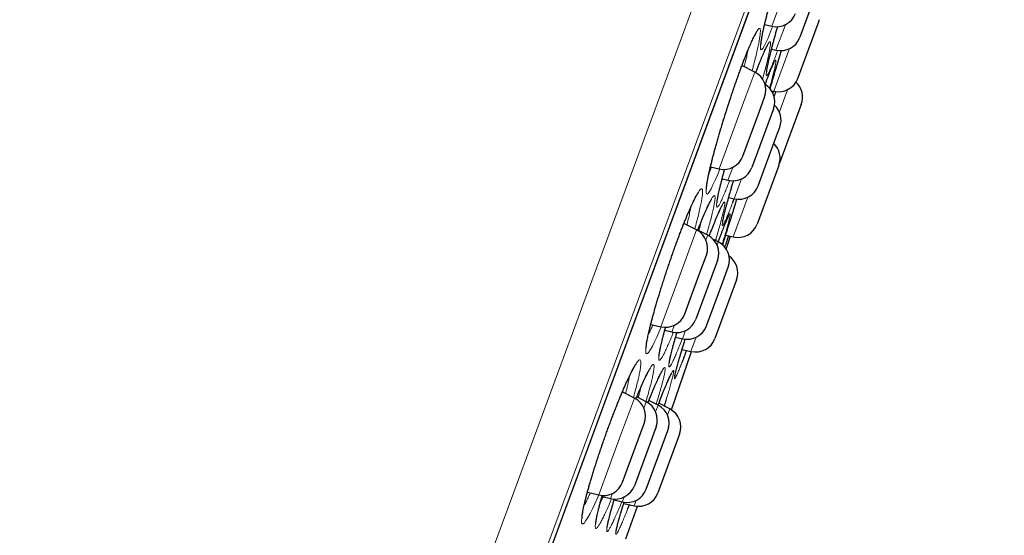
# Model space of a CAD drawing. Header units: millimetres. Extents: x 8 to 778, y 12 to 1829.
# Tile 331 of 334: x 730 to 754, y 1676 to 1689. Entities that reach past the tile are written whole.
import ezdxf

# ---------------------------------------------------------------- set-up
doc = ezdxf.new("R2010")
doc.units = ezdxf.units.MM

msp = doc.modelspace()

# ---------------------------------------------------------------- linework, layer by layer
at = {"color": 8, "linetype": 'Continuous', "lineweight": 0}
for p, q in [((728.735, 1642.193), (752.917, 1707.746)), ((753.696, 1706.324), (730.251, 1642.768)), ((730.657, 1643.577), (753.48, 1705.446)), ((748.02, 1688.786), (748.736, 1690.728)), ((748.354, 1688.823), (748.124, 1688.202)), ((748.074, 1687.199), (748.458, 1688.239)), ((747.389, 1687.076), (747.607, 1687.667)), ((747.861, 1687.365), (747.869, 1687.388)), ((748.408, 1687.236), (748.208, 1686.694)), ((746.735, 1685.303), (747.389, 1687.076)), ((747.069, 1685.34), (746.952, 1685.025)), ((747.106, 1684.575), (747.286, 1685.062)), ((747.44, 1684.612), (747.082, 1683.642)), ((745.899, 1683.036), (746.186, 1683.814)), ((746.458, 1683.686), (746.415, 1683.569)), ((746.715, 1683.52), (746.763, 1683.651)), ((746.688, 1683.441), (746.717, 1683.519)), ((745.314, 1681.45), (745.899, 1683.036)), ((745.647, 1681.487), (745.586, 1681.322)), ((745.391, 1681.292), (745.42, 1681.361)), ((745.845, 1681.155), (745.92, 1681.359)), ((746.178, 1681.192), (746.05, 1680.846)), ((744.31, 1678.73), (744.671, 1679.707)), ((744.958, 1679.619), (744.9, 1679.462)), ((745.188, 1679.374), (745.248, 1679.537)), ((745.533, 1679.443), (745.477, 1679.292)), ((743.799, 1677.342), (744.31, 1678.73)), ((744.132, 1677.38), (744.086, 1677.255)), ((744.375, 1677.173), (744.42, 1677.292)), ((744.709, 1677.21), (744.661, 1677.079))]:
    msp.add_line(p, q, dxfattribs=at)
at = {"color": 7, "linetype": 'Continuous', "lineweight": 30}
for p, q in [((730.665, 1643.597), (753.473, 1705.425)), ((749.237, 1689.949), (748.708, 1688.516)), ((749.151, 1688.85), (749.186, 1688.946)), ((747.847, 1688.827), (748.02, 1688.786)), ((748.658, 1687.513), (749.151, 1688.85)), ((748.017, 1688.227), (748.124, 1688.202)), ((747.607, 1687.667), (747.295, 1687.828)), ((748.017, 1687.212), (748.074, 1687.199)), ((748.063, 1687.202), (748.048, 1687.157)), ((747.715, 1686.691), (747.848, 1687.05)), ((748.064, 1686.771), (747.536, 1685.338)), ((748.743, 1686.876), (748.214, 1685.443)), ((747.319, 1685.617), (747.715, 1686.691)), ((748.141, 1686.112), (748.218, 1686.321)), ((747.69, 1684.889), (748.141, 1686.112)), ((746.525, 1685.353), (746.735, 1685.303)), ((748.194, 1685.389), (747.665, 1683.956)), ((748.203, 1685.416), (748.214, 1685.443)), ((746.81, 1685.058), (746.952, 1685.025)), ((746.971, 1684.607), (747.106, 1684.575)), ((747.1, 1684.576), (747.064, 1684.476)), ((746.186, 1683.814), (745.879, 1683.972)), ((746.458, 1683.686), (746.219, 1683.809)), ((746.496, 1683.662), (746.503, 1683.681)), ((746.898, 1683.685), (747.082, 1683.642)), ((746.908, 1683.346), (747.011, 1683.659)), ((746.717, 1683.519), (746.596, 1683.581)), ((746.252, 1682.725), (746.426, 1683.196)), ((746.698, 1683.068), (746.17, 1681.635)), ((746.825, 1682.543), (746.957, 1682.902)), ((745.897, 1681.763), (746.252, 1682.725)), ((746.428, 1681.469), (746.825, 1682.543)), ((747.163, 1682.593), (746.634, 1681.16)), ((745.068, 1681.507), (745.314, 1681.45)), ((745.41, 1681.363), (745.586, 1681.322)), ((745.675, 1681.195), (745.845, 1681.155)), ((745.575, 1679.418), (746.065, 1680.843)), ((745.833, 1680.897), (746.05, 1680.846)), ((744.671, 1679.707), (744.375, 1679.859)), ((744.958, 1679.619), (744.729, 1679.738)), ((745.248, 1679.537), (745.025, 1679.652)), ((745.533, 1679.443), (745.265, 1679.581)), ((744.692, 1678.497), (744.911, 1679.089)), ((745.198, 1679.002), (744.67, 1677.569)), ((745.773, 1678.825), (745.244, 1677.393)), ((745.292, 1678.388), (745.488, 1678.919)), ((744.382, 1677.656), (744.692, 1678.497)), ((744.959, 1677.486), (745.292, 1678.388)), ((743.522, 1677.408), (743.799, 1677.342)), ((743.879, 1677.304), (744.086, 1677.255)), ((744.175, 1677.22), (744.375, 1677.173)), ((744.41, 1677.138), (744.661, 1677.079)), ((744.463, 1676.271), (744.748, 1677.066)), ((744.546, 1677.106), (744.505, 1677.001))]:
    msp.add_line(p, q, dxfattribs=at)
at = {"color": 8, "linetype": 'Continuous', "lineweight": 0, "flags": 128}
for points in [[(748.044, 1688.785), (748.027, 1688.74), (747.974, 1688.606), (747.922, 1688.481), (747.876, 1688.378), (747.836, 1688.299), (747.803, 1688.245), (747.778, 1688.216), (747.76, 1688.212), (747.75, 1688.234), (747.748, 1688.282), (747.754, 1688.354), (747.768, 1688.45), (747.79, 1688.569), (747.819, 1688.708), (747.855, 1688.868), (747.898, 1689.045)], [(746.756, 1685.303), (746.752, 1685.293), (746.694, 1685.151), (746.64, 1685.026), (746.587, 1684.911), (746.54, 1684.818), (746.5, 1684.749), (746.467, 1684.706), (746.443, 1684.688), (746.426, 1684.695), (746.417, 1684.728), (746.417, 1684.787), (746.426, 1684.869), (746.442, 1684.975), (746.467, 1685.103), (746.5, 1685.25), (746.539, 1685.417), (746.586, 1685.6), (746.639, 1685.797), (746.698, 1686.005), (746.761, 1686.223), (746.829, 1686.447), (746.899, 1686.673), (746.972, 1686.901), (747.046, 1687.125), (747.121, 1687.344), (747.195, 1687.556), (747.267, 1687.756), (747.338, 1687.946), (747.406, 1688.12), (747.47, 1688.276), (747.47, 1688.276)], [(745.326, 1681.451), (745.277, 1681.332), (745.217, 1681.198), (745.162, 1681.081), (745.109, 1680.975), (745.061, 1680.891), (745.022, 1680.832), (744.99, 1680.799), (744.967, 1680.791), (744.952, 1680.808), (744.945, 1680.85), (744.948, 1680.918), (744.959, 1681.009), (744.979, 1681.123), (745.007, 1681.258), (745.043, 1681.413), (745.087, 1681.585), (745.138, 1681.773), (745.195, 1681.974), (745.258, 1682.185), (745.325, 1682.404), (745.397, 1682.628), (745.471, 1682.854), (745.548, 1683.08), (745.626, 1683.302), (745.703, 1683.517), (745.781, 1683.723), (745.856, 1683.918), (745.93, 1684.103), (746.001, 1684.271), (746.066, 1684.419), (746.066, 1684.419)], [(743.801, 1677.346), (743.775, 1677.287), (743.705, 1677.13), (743.645, 1677.002), (743.589, 1676.891), (743.535, 1676.793), (743.487, 1676.717), (743.448, 1676.666), (743.418, 1676.64), (743.396, 1676.64), (743.382, 1676.665), (743.379, 1676.715), (743.384, 1676.789), (743.398, 1676.887), (743.421, 1677.007), (743.453, 1677.148), (743.493, 1677.307), (743.541, 1677.484), (743.596, 1677.676), (743.658, 1677.879), (743.725, 1678.091), (743.797, 1678.311), (743.872, 1678.535), (743.951, 1678.759), (744.031, 1678.983), (744.112, 1679.202), (744.193, 1679.413), (744.273, 1679.616), (744.351, 1679.805), (744.428, 1679.986), (744.501, 1680.149), (744.569, 1680.291), (744.569, 1680.291)]]:
    msp.add_lwpolyline(points, dxfattribs=at)
at = {"color": 7, "linetype": 'Continuous', "lineweight": 30}
for centre, start, end in [((748.135, 1689.273), 256.7512, 339.7512), ((748.239, 1688.689), 256.7512, 339.7512), ((747.378, 1687.223), 339.7512, 62.7512), ((748.189, 1687.686), 256.7512, 339.7512), ((747.595, 1686.944), 339.7512, 58.5924), ((748.274, 1687.049), 339.7512, 47.5503), ((747.749, 1686.494), 339.7512, 47.2679), ((747.725, 1685.562), 339.7512, 46.173), ((746.85, 1685.79), 256.7512, 339.7512), ((747.067, 1685.511), 256.7512, 339.7512), ((747.221, 1685.062), 256.7512, 339.7512), ((747.196, 1684.129), 256.7512, 339.7512), ((745.957, 1683.369), 339.7512, 62.7512), ((746.229, 1683.241), 339.7512, 62.7512), ((746.488, 1683.075), 339.7512, 62.7512), ((746.693, 1682.766), 339.7512, 55.4446), ((745.428, 1681.936), 256.7512, 339.7512), ((745.701, 1681.808), 256.7512, 339.7512), ((745.959, 1681.642), 256.7512, 339.7512), ((746.165, 1681.333), 256.7512, 339.7512), ((744.442, 1679.262), 339.7512, 62.7512), ((744.729, 1679.175), 339.7512, 62.7512), ((745.019, 1679.092), 339.7512, 62.7512), ((745.304, 1678.998), 339.7512, 62.7512), ((743.913, 1677.829), 256.7512, 339.7512), ((744.201, 1677.742), 256.7512, 339.7512), ((744.49, 1677.659), 256.7512, 339.7512), ((744.775, 1677.566), 256.7512, 339.7512)]:
    msp.add_arc(centre, 0.5, start, end, dxfattribs=at)
for points, knots in [([(747.757, 1688.322), (747.757, 1688.322), (747.757, 1688.322), (747.757, 1688.33), (747.758, 1688.345), (747.76, 1688.368), (747.763, 1688.399), (747.769, 1688.44), (747.777, 1688.488), (747.787, 1688.544), (747.799, 1688.608), (747.813, 1688.678), (747.83, 1688.755), (747.849, 1688.837), (747.87, 1688.925), (747.892, 1689.017), (747.917, 1689.114), (747.943, 1689.216), (747.971, 1689.323), (748.001, 1689.435), (748.033, 1689.55), (748.066, 1689.668), (748.1, 1689.788), (748.135, 1689.909), (748.171, 1690.032), (748.208, 1690.154), (748.245, 1690.276), (748.282, 1690.396), (748.319, 1690.516), (748.357, 1690.635), (748.395, 1690.754), (748.433, 1690.872), (748.472, 1690.987), (748.51, 1691.101), (748.548, 1691.211), (748.585, 1691.318), (748.621, 1691.42), (748.656, 1691.517), (748.689, 1691.608), (748.716, 1691.678), (748.736, 1691.731), (748.756, 1691.782), (748.78, 1691.844), (748.808, 1691.911), (748.833, 1691.972), (748.857, 1692.027), (748.879, 1692.074), (748.898, 1692.113), (748.914, 1692.143), (748.926, 1692.164), (748.933, 1692.176), (748.937, 1692.181), (748.937, 1692.181), (748.937, 1692.181)], [0, 0, 0, 0, 0.008193, 0.021171, 0.036018, 0.052631, 0.070751, 0.090043, 0.110182, 0.130898, 0.151982, 0.173281, 0.194679, 0.216083, 0.237424, 0.258597, 0.279845, 0.301368, 0.323121, 0.345057, 0.367126, 0.389268, 0.411423, 0.433517, 0.455499, 0.477322, 0.498952, 0.520362, 0.541682, 0.563225, 0.58493, 0.60677, 0.628714, 0.650724, 0.672758, 0.694762, 0.716696, 0.738522, 0.760207, 0.781724, 0.790883, 0.802118, 0.823255, 0.84442, 0.865605, 0.886728, 0.907683, 0.928315, 0.948395, 0.965348, 0.980731, 0.994257, 1, 1, 1, 1]), ([(747.897, 1687.666), (747.897, 1687.666), (747.897, 1687.667), (747.897, 1687.677), (747.899, 1687.693), (747.902, 1687.718), (747.908, 1687.751), (747.916, 1687.793), (747.926, 1687.843), (747.938, 1687.9), (747.953, 1687.965), (747.969, 1688.036), (747.988, 1688.114), (748.009, 1688.196), (748.031, 1688.284), (748.056, 1688.377), (748.082, 1688.475), (748.11, 1688.578), (748.138, 1688.679), (748.158, 1688.747), (748.166, 1688.778)], [0, 0, 0, 0, 0.031181, 0.069551, 0.113845, 0.163469, 0.217351, 0.274316, 0.333351, 0.39369, 0.454786, 0.516251, 0.577792, 0.63918, 0.700246, 0.761039, 0.822635, 0.884915, 0.947754, 1, 1, 1, 1]), ([(746.427, 1684.809), (746.427, 1684.809), (746.427, 1684.808), (746.427, 1684.814), (746.427, 1684.826), (746.428, 1684.846), (746.431, 1684.875), (746.436, 1684.912), (746.442, 1684.957), (746.452, 1685.011), (746.463, 1685.072), (746.477, 1685.141), (746.493, 1685.215), (746.512, 1685.296), (746.532, 1685.382), (746.555, 1685.473), (746.579, 1685.569), (746.605, 1685.669), (746.634, 1685.773), (746.664, 1685.882), (746.696, 1685.996), (746.729, 1686.112), (746.764, 1686.231), (746.801, 1686.352), (746.838, 1686.474), (746.876, 1686.597), (746.914, 1686.719), (746.953, 1686.84), (746.992, 1686.959), (747.031, 1687.078), (747.07, 1687.195), (747.11, 1687.312), (747.15, 1687.427), (747.19, 1687.54), (747.23, 1687.65), (747.269, 1687.757), (747.307, 1687.86), (747.344, 1687.958), (747.38, 1688.05), (747.415, 1688.137), (747.442, 1688.204), (747.463, 1688.254), (747.483, 1688.302), (747.508, 1688.359), (747.535, 1688.421), (747.561, 1688.475), (747.584, 1688.523), (747.605, 1688.563), (747.622, 1688.594), (747.636, 1688.616), (747.645, 1688.629), (747.65, 1688.636), (747.65, 1688.636), (747.65, 1688.636)], [0, 0, 0, 0, 0.004184, 0.016631, 0.030855, 0.046836, 0.064388, 0.083227, 0.103043, 0.123559, 0.144551, 0.165846, 0.187315, 0.208857, 0.230384, 0.25184, 0.273118, 0.294462, 0.316078, 0.337924, 0.359954, 0.382115, 0.404351, 0.426597, 0.448783, 0.470854, 0.492765, 0.51448, 0.535973, 0.557372, 0.578993, 0.600776, 0.622695, 0.644717, 0.666804, 0.688912, 0.710987, 0.732985, 0.754867, 0.776596, 0.79814, 0.807832, 0.819107, 0.840231, 0.861355, 0.882434, 0.90337, 0.924022, 0.944176, 0.961409, 0.977211, 0.991293, 1, 1, 1, 1]), ([(747.633, 1687.649), (747.641, 1687.671), (747.661, 1687.724), (747.691, 1687.803), (747.718, 1687.872), (747.743, 1687.938), (747.768, 1687.998), (747.795, 1688.065), (747.821, 1688.124), (747.844, 1688.177), (747.866, 1688.223), (747.884, 1688.261), (747.899, 1688.289), (747.91, 1688.309), (747.917, 1688.32), (747.92, 1688.324), (747.92, 1688.324), (747.92, 1688.324)], [0, 0, 0, 0, 0.056529, 0.138311, 0.220674, 0.263168, 0.343145, 0.423237, 0.50342, 0.583378, 0.662704, 0.740788, 0.816712, 0.880278, 0.937452, 0.987122, 1, 1, 1, 1]), ([(747.983, 1687.258), (747.985, 1687.266), (748.003, 1687.33), (748.042, 1687.465), (748.099, 1687.66), (748.161, 1687.869), (748.215, 1688.048), (748.248, 1688.158), (748.259, 1688.193)], [0, 0, 0, 0, 0.034157, 0.250175, 0.465516, 0.681708, 0.898607, 1, 1, 1, 1]), ([(747.861, 1687.365), (747.863, 1687.37), (747.876, 1687.405), (747.897, 1687.463), (747.926, 1687.538), (747.953, 1687.608), (747.978, 1687.671), (748.001, 1687.727), (748.021, 1687.776), (748.039, 1687.817), (748.053, 1687.848), (748.064, 1687.869), (748.071, 1687.882), (748.075, 1687.888), (748.074, 1687.888), (748.074, 1687.888)], [0, 0, 0, 0, 0.0175703, 0.1131533, 0.2090132, 0.3049378, 0.4006145, 0.4957078, 0.5897777, 0.6822131, 0.7721034, 0.8476913, 0.9144767, 0.9736012, 1, 1, 1, 1]), ([(747.982, 1687.323), (747.981, 1687.322), (747.977, 1687.307), (747.973, 1687.291), (747.968, 1687.275)], [0, 0, 0, 0, 0.099504, 1, 1, 1, 1]), ([(748.079, 1687.06), (748.079, 1687.062), (748.094, 1687.107), (748.108, 1687.151), (748.122, 1687.193)], [0, 0, 0, 0, 0.036503, 1, 1, 1, 1]), ([(746.685, 1684.471), (746.685, 1684.471), (746.685, 1684.47), (746.685, 1684.476), (746.686, 1684.488), (746.688, 1684.508), (746.692, 1684.537), (746.698, 1684.574), (746.706, 1684.619), (746.717, 1684.673), (746.73, 1684.734), (746.746, 1684.801), (746.763, 1684.876), (746.783, 1684.956), (746.805, 1685.041), (746.829, 1685.132), (746.852, 1685.216), (746.867, 1685.272), (746.873, 1685.295)], [0, 0, 0, 0, 0.014754, 0.057301, 0.106595, 0.162465, 0.224073, 0.290206, 0.359631, 0.43131, 0.504447, 0.578458, 0.652914, 0.727482, 0.801886, 0.875968, 0.949601, 1, 1, 1, 1]), ([(746.824, 1684.001), (746.824, 1684.001), (746.824, 1684), (746.824, 1684.004), (746.825, 1684.015), (746.828, 1684.033), (746.833, 1684.06), (746.84, 1684.095), (746.849, 1684.138), (746.861, 1684.189), (746.875, 1684.247), (746.892, 1684.312), (746.91, 1684.384), (746.931, 1684.461), (746.954, 1684.545), (746.979, 1684.635), (747.006, 1684.73), (747.035, 1684.831), (747.063, 1684.926), (747.082, 1684.99), (747.09, 1685.016)], [0, 0, 0, 0, 0.006461, 0.0423945, 0.084862, 0.1336708, 0.187836, 0.2459567, 0.3066805, 0.3689532, 0.4320439, 0.495468, 0.5586681, 0.6223621, 0.6869953, 0.7523963, 0.8183963, 0.8848196, 0.9514849, 1, 1, 1, 1]), ([(744.957, 1680.919), (744.957, 1680.918), (744.957, 1680.918), (744.957, 1680.924), (744.957, 1680.936), (744.958, 1680.957), (744.961, 1680.986), (744.965, 1681.023), (744.972, 1681.069), (744.982, 1681.123), (744.994, 1681.184), (745.008, 1681.253), (745.025, 1681.328), (745.044, 1681.409), (745.065, 1681.496), (745.089, 1681.587), (745.114, 1681.683), (745.142, 1681.783), (745.171, 1681.887), (745.202, 1681.995), (745.236, 1682.108), (745.271, 1682.224), (745.307, 1682.342), (745.345, 1682.463), (745.384, 1682.585), (745.423, 1682.707), (745.464, 1682.829), (745.504, 1682.95), (745.545, 1683.069), (745.586, 1683.186), (745.627, 1683.303), (745.668, 1683.418), (745.71, 1683.532), (745.751, 1683.643), (745.793, 1683.752), (745.833, 1683.858), (745.873, 1683.959), (745.912, 1684.056), (745.95, 1684.148), (745.986, 1684.234), (746.021, 1684.315), (746.049, 1684.378), (746.076, 1684.436), (746.101, 1684.488), (746.128, 1684.544), (746.153, 1684.593), (746.176, 1684.635), (746.195, 1684.667), (746.21, 1684.691), (746.221, 1684.707), (746.227, 1684.715), (746.23, 1684.718), (746.229, 1684.718), (746.229, 1684.718)], [0, 0, 0, 0, 0.004616, 0.017185, 0.031476, 0.047472, 0.065005, 0.083809, 0.103595, 0.124099, 0.145104, 0.166441, 0.187977, 0.209613, 0.23126, 0.252853, 0.274347, 0.295706, 0.317244, 0.339034, 0.361034, 0.383195, 0.405461, 0.427777, 0.450068, 0.472274, 0.494343, 0.516233, 0.537913, 0.55936, 0.580918, 0.602667, 0.624568, 0.646592, 0.668701, 0.690856, 0.713004, 0.735094, 0.757082, 0.778928, 0.800591, 0.822819, 0.834123, 0.8552, 0.876234, 0.897158, 0.917849, 0.938119, 0.955719, 0.972042, 0.986783, 0.999792, 1, 1, 1, 1]), ([(746.213, 1683.795), (746.217, 1683.805), (746.234, 1683.849), (746.263, 1683.922), (746.299, 1684.013), (746.334, 1684.097), (746.358, 1684.156), (746.377, 1684.201), (746.395, 1684.243), (746.42, 1684.299), (746.447, 1684.359), (746.472, 1684.412), (746.495, 1684.458), (746.515, 1684.497), (746.532, 1684.526), (746.544, 1684.546), (746.552, 1684.558), (746.556, 1684.563), (746.555, 1684.563), (746.555, 1684.563)], [0, 0, 0, 0, 0.0240423, 0.1004249, 0.1763896, 0.251814, 0.3265886, 0.3463521, 0.3855406, 0.4589869, 0.532438, 0.6057298, 0.6785158, 0.7502701, 0.8202031, 0.8794205, 0.9332153, 0.980558, 1, 1, 1, 1]), ([(746.824, 1683.438), (746.837, 1683.48), (746.863, 1683.569), (746.911, 1683.729), (746.967, 1683.912), (747.028, 1684.109), (747.094, 1684.318), (747.143, 1684.472), (747.17, 1684.556), (747.173, 1684.565)], [0, 0, 0, 0, 0.143104, 0.309796, 0.477019, 0.643718, 0.811055, 0.978939, 1, 1, 1, 1]), ([(746.503, 1683.681), (746.509, 1683.697), (746.527, 1683.745), (746.556, 1683.821), (746.59, 1683.906), (746.622, 1683.987), (746.652, 1684.062), (746.681, 1684.131), (746.707, 1684.194), (746.732, 1684.25), (746.754, 1684.299), (746.774, 1684.34), (746.789, 1684.371), (746.801, 1684.393), (746.809, 1684.407), (746.813, 1684.414), (746.813, 1684.413), (746.813, 1684.413)], [0, 0, 0, 0, 0.040558, 0.117401, 0.194499, 0.271976, 0.349734, 0.427635, 0.505418, 0.582801, 0.659408, 0.734719, 0.807976, 0.869819, 0.925725, 0.974298, 1, 1, 1, 1]), ([(746.715, 1683.52), (746.72, 1683.534), (746.736, 1683.577), (746.762, 1683.646), (746.792, 1683.726), (746.821, 1683.8), (746.847, 1683.869), (746.872, 1683.931), (746.895, 1683.986), (746.915, 1684.033), (746.932, 1684.073), (746.946, 1684.104), (746.956, 1684.124), (746.962, 1684.137), (746.965, 1684.142), (746.965, 1684.141), (746.965, 1684.141)], [0, 0, 0, 0, 0.038323, 0.123764, 0.209596, 0.295695, 0.381889, 0.467898, 0.553432, 0.63811, 0.721394, 0.802463, 0.870503, 0.930252, 0.982264, 1, 1, 1, 1]), ([(746.888, 1683.714), (746.888, 1683.712), (746.874, 1683.664), (746.848, 1683.577), (746.82, 1683.485), (746.81, 1683.452)], [0, 0, 0, 0, 0.028869, 0.651206, 1, 1, 1, 1]), ([(746.968, 1683.669), (746.962, 1683.653), (746.937, 1683.579), (746.904, 1683.486), (746.88, 1683.419), (746.871, 1683.395)], [0, 0, 0, 0, 0.1505967, 0.7040867, 1, 1, 1, 1]), ([(746.66, 1683.59), (746.66, 1683.59), (746.657, 1683.579), (746.653, 1683.566), (746.649, 1683.554)], [0, 0, 0, 0, 0.001332, 1, 1, 1, 1]), ([(745.275, 1680.742), (745.275, 1680.742), (745.275, 1680.743), (745.275, 1680.752), (745.276, 1680.768), (745.279, 1680.792), (745.284, 1680.825), (745.291, 1680.866), (745.3, 1680.915), (745.312, 1680.972), (745.327, 1681.037), (745.344, 1681.108), (745.363, 1681.185), (745.384, 1681.268), (745.407, 1681.353), (745.423, 1681.412), (745.431, 1681.44)], [0, 0, 0, 0, 0.037844, 0.088537, 0.146416, 0.211011, 0.281282, 0.355956, 0.433829, 0.513914, 0.595451, 0.677871, 0.760744, 0.843728, 0.926528, 1, 1, 1, 1]), ([(745.521, 1680.561), (745.521, 1680.561), (745.521, 1680.561), (745.522, 1680.566), (745.523, 1680.577), (745.525, 1680.597), (745.53, 1680.624), (745.537, 1680.66), (745.546, 1680.705), (745.558, 1680.757), (745.573, 1680.816), (745.589, 1680.883), (745.608, 1680.955), (745.63, 1681.033), (745.653, 1681.117), (745.679, 1681.208), (745.698, 1681.273), (745.709, 1681.31), (745.709, 1681.312)], [0, 0, 0, 0, 0.0126633, 0.0572894, 0.109339, 0.168559, 0.2338883, 0.3038366, 0.3769356, 0.4519989, 0.5281674, 0.6048533, 0.6816178, 0.758097, 0.8355111, 0.9139594, 0.9932472, 1, 1, 1, 1]), ([(745.657, 1680.252), (745.657, 1680.252), (745.657, 1680.251), (745.658, 1680.256), (745.659, 1680.267), (745.663, 1680.286), (745.669, 1680.313), (745.677, 1680.349), (745.688, 1680.392), (745.701, 1680.444), (745.717, 1680.502), (745.735, 1680.567), (745.756, 1680.638), (745.778, 1680.716), (745.803, 1680.799), (745.83, 1680.888), (745.859, 1680.984), (745.885, 1681.07), (745.903, 1681.125), (745.909, 1681.146)], [0, 0, 0, 0, 0.010183, 0.048968, 0.09522, 0.148577, 0.207744, 0.27103, 0.336912, 0.404272, 0.472367, 0.540719, 0.60875, 0.676976, 0.746181, 0.8162, 0.886864, 0.957997, 1, 1, 1, 1]), ([(745.941, 1680.872), (745.922, 1680.82), (745.882, 1680.714), (745.845, 1680.614), (745.828, 1680.571), (745.827, 1680.569)], [0, 0, 0, 0, 0.470282, 0.975493, 1, 1, 1, 1]), ([(743.391, 1676.769), (743.391, 1676.77), (743.391, 1676.77), (743.391, 1676.779), (743.392, 1676.795), (743.393, 1676.819), (743.397, 1676.851), (743.403, 1676.892), (743.412, 1676.942), (743.423, 1676.999), (743.436, 1677.063), (743.452, 1677.135), (743.471, 1677.212), (743.492, 1677.296), (743.515, 1677.384), (743.541, 1677.478), (743.568, 1677.575), (743.598, 1677.676), (743.629, 1677.781), (743.663, 1677.89), (743.698, 1678.004), (743.735, 1678.12), (743.774, 1678.239), (743.814, 1678.359), (743.855, 1678.481), (743.897, 1678.603), (743.939, 1678.724), (743.982, 1678.844), (744.024, 1678.963), (744.067, 1679.079), (744.11, 1679.194), (744.153, 1679.307), (744.197, 1679.419), (744.24, 1679.528), (744.282, 1679.635), (744.324, 1679.738), (744.366, 1679.836), (744.406, 1679.93), (744.445, 1680.019), (744.482, 1680.102), (744.516, 1680.177), (744.54, 1680.226), (744.558, 1680.263), (744.575, 1680.299), (744.6, 1680.348), (744.628, 1680.4), (744.652, 1680.444), (744.674, 1680.48), (744.692, 1680.508), (744.705, 1680.527), (744.713, 1680.538), (744.718, 1680.542), (744.717, 1680.542), (744.717, 1680.542)], [0, 0, 0, 0, 0.009704, 0.023003, 0.037999, 0.054622, 0.072666, 0.091862, 0.111937, 0.132652, 0.153814, 0.175272, 0.196907, 0.218626, 0.240345, 0.262003, 0.28356, 0.304957, 0.326521, 0.348339, 0.370369, 0.392562, 0.414865, 0.43722, 0.459557, 0.481811, 0.503931, 0.525875, 0.547608, 0.569109, 0.590673, 0.612448, 0.634376, 0.656427, 0.678567, 0.700754, 0.722933, 0.745054, 0.76707, 0.788937, 0.810612, 0.830617, 0.834618, 0.845941, 0.866953, 0.887883, 0.908643, 0.929078, 0.948964, 0.965816, 0.981227, 0.994983, 1, 1, 1, 1]), ([(744.706, 1679.683), (744.718, 1679.713), (744.744, 1679.775), (744.781, 1679.864), (744.818, 1679.95), (744.852, 1680.028), (744.877, 1680.083), (744.895, 1680.124), (744.914, 1680.164), (744.939, 1680.216), (744.966, 1680.271), (744.99, 1680.319), (745.012, 1680.359), (745.03, 1680.39), (745.044, 1680.413), (745.054, 1680.427), (745.06, 1680.435), (745.061, 1680.436), (745.061, 1680.436)], [0, 0, 0, 0, 0.070126, 0.147018, 0.223456, 0.299303, 0.369429, 0.391897, 0.431383, 0.505074, 0.578629, 0.651814, 0.724179, 0.79504, 0.856216, 0.912571, 0.962934, 1, 1, 1, 1]), ([(745.001, 1679.592), (745.011, 1679.617), (745.027, 1679.658), (745.05, 1679.714), (745.075, 1679.776), (745.104, 1679.848), (745.138, 1679.929), (745.171, 1680.005), (745.201, 1680.075), (745.23, 1680.139), (745.256, 1680.196), (745.28, 1680.246), (745.302, 1680.289), (745.319, 1680.322), (745.333, 1680.346), (745.342, 1680.361), (745.348, 1680.37), (745.349, 1680.371), (745.349, 1680.372)], [0, 0, 0, 0, 0.055817, 0.095285, 0.13421, 0.207872, 0.281756, 0.355959, 0.430373, 0.504808, 0.578985, 0.652568, 0.725091, 0.795881, 0.856553, 0.912111, 0.961192, 1, 1, 1, 1]), ([(745.271, 1679.594), (745.277, 1679.61), (745.295, 1679.658), (745.325, 1679.733), (745.358, 1679.817), (745.39, 1679.897), (745.421, 1679.971), (745.449, 1680.039), (745.476, 1680.101), (745.5, 1680.156), (745.522, 1680.204), (745.541, 1680.245), (745.556, 1680.275), (745.567, 1680.297), (745.575, 1680.31), (745.579, 1680.316), (745.578, 1680.316), (745.578, 1680.315)], [0, 0, 0, 0, 0.040679, 0.117779, 0.195145, 0.272905, 0.350967, 0.429199, 0.507361, 0.585172, 0.66227, 0.738147, 0.81204, 0.874371, 0.930392, 0.978465, 1, 1, 1, 1]), ([(745.249, 1679.539), (745.253, 1679.547), (745.26, 1679.566), (745.267, 1679.584), (745.271, 1679.594)], [0, 0, 0, 0, 0.439563, 1, 1, 1, 1]), ([(745.444, 1679.666), (745.443, 1679.662), (745.429, 1679.615), (745.412, 1679.562), (745.396, 1679.513)], [0, 0, 0, 0, 0.085677, 1, 1, 1, 1]), ([(743.728, 1676.644), (743.728, 1676.644), (743.728, 1676.643), (743.728, 1676.649), (743.729, 1676.662), (743.731, 1676.683), (743.735, 1676.712), (743.741, 1676.75), (743.75, 1676.796), (743.761, 1676.85), (743.775, 1676.912), (743.792, 1676.981), (743.811, 1677.056), (743.832, 1677.137), (743.856, 1677.223), (743.874, 1677.288), (743.885, 1677.326), (743.886, 1677.331)], [0, 0, 0, 0, 0.0203494, 0.068828, 0.124345, 0.1867564, 0.2552702, 0.328729, 0.405926, 0.4858087, 0.5675407, 0.6504815, 0.7341427, 0.8181485, 0.9021692, 0.9859592, 1, 1, 1, 1]), ([(744.006, 1676.549), (744.006, 1676.549), (744.006, 1676.549), (744.006, 1676.554), (744.007, 1676.565), (744.01, 1676.585), (744.015, 1676.613), (744.022, 1676.649), (744.031, 1676.694), (744.043, 1676.746), (744.058, 1676.805), (744.075, 1676.872), (744.095, 1676.944), (744.117, 1677.022), (744.141, 1677.106), (744.163, 1677.18), (744.177, 1677.228), (744.182, 1677.244)], [0, 0, 0, 0, 0.013663, 0.060731, 0.115317, 0.177211, 0.245414, 0.318488, 0.394978, 0.473671, 0.553662, 0.634314, 0.715179, 0.795655, 0.87626, 0.95805, 1, 1, 1, 1]), ([(744.224, 1676.461), (744.224, 1676.461), (744.224, 1676.46), (744.224, 1676.465), (744.226, 1676.475), (744.229, 1676.494), (744.234, 1676.52), (744.242, 1676.555), (744.253, 1676.598), (744.266, 1676.649), (744.282, 1676.707), (744.3, 1676.772), (744.32, 1676.842), (744.343, 1676.919), (744.368, 1677.002), (744.394, 1677.084), (744.412, 1677.142), (744.42, 1677.168)], [0, 0, 0, 0, 0.007839, 0.052251, 0.104768, 0.165188, 0.232333, 0.304502, 0.380034, 0.45762, 0.536338, 0.61557, 0.694866, 0.773671, 0.852962, 0.933336, 1, 1, 1, 1])]:
    msp.add_open_spline(points, degree=3, knots=knots, dxfattribs=at)
at = {"color": 8, "linetype": 'Continuous', "lineweight": 0}
for points, knots in [([(747.47, 1688.276), (747.489, 1688.321), (747.528, 1688.412), (747.58, 1688.522), (747.626, 1688.612), (747.665, 1688.678), (747.697, 1688.72), (747.721, 1688.736), (747.737, 1688.727), (747.745, 1688.692), (747.744, 1688.632), (747.735, 1688.548), (747.718, 1688.441), (747.693, 1688.311), (747.66, 1688.162), (747.619, 1687.994), (747.58, 1687.839), (747.552, 1687.737), (747.542, 1687.701)], [0, 0, 0, 0, 0.063503, 0.127204, 0.190709, 0.255111, 0.31972, 0.384123, 0.448498, 0.513078, 0.577455, 0.642054, 0.70686, 0.771459, 0.835909, 0.900562, 0.965008, 1, 1, 1, 1]), ([(748.166, 1688.198), (748.162, 1688.186), (748.139, 1688.123), (748.1, 1688.018), (748.05, 1687.887), (748.006, 1687.775), (747.967, 1687.687), (747.936, 1687.624), (747.912, 1687.585), (747.895, 1687.571), (747.887, 1687.584), (747.886, 1687.622), (747.894, 1687.685), (747.909, 1687.772), (747.932, 1687.882), (747.963, 1688.014), (748.001, 1688.167), (748.045, 1688.337), (748.095, 1688.524), (748.136, 1688.672), (748.161, 1688.761), (748.166, 1688.778)], [0, 0, 0, 0, 0.011403, 0.064622, 0.122255, 0.18007, 0.237696, 0.295065, 0.352613, 0.409979, 0.46752, 0.525246, 0.582787, 0.640209, 0.697814, 0.755236, 0.81278, 0.870507, 0.928051, 0.985565, 1, 1, 1, 1]), ([(747.728, 1687.901), (747.747, 1687.949), (747.785, 1688.045), (747.836, 1688.163), (747.88, 1688.261), (747.918, 1688.335), (747.948, 1688.384), (747.971, 1688.409), (747.985, 1688.408), (747.992, 1688.381), (747.99, 1688.33), (747.98, 1688.253), (747.961, 1688.153), (747.935, 1688.031), (747.901, 1687.888), (747.859, 1687.726), (747.824, 1687.592), (747.801, 1687.509), (747.795, 1687.491)], [0, 0, 0, 0, 0.0649739, 0.130153, 0.1951287, 0.2605507, 0.3261822, 0.3916054, 0.4569693, 0.522542, 0.5879095, 0.6534846, 0.71927, 0.7848455, 0.8502727, 0.9159056, 0.9813295, 1, 1, 1, 1]), ([(747.351, 1687.799), (747.362, 1687.843), (747.387, 1687.943), (747.418, 1688.081), (747.435, 1688.167), (747.444, 1688.209)], [0, 0, 0, 0, 0.2848483, 0.6532073, 1, 1, 1, 1]), ([(747.869, 1687.388), (747.88, 1687.417), (747.902, 1687.476), (747.94, 1687.577), (747.982, 1687.684), (748.025, 1687.788), (748.061, 1687.869), (748.089, 1687.925), (748.109, 1687.956), (748.122, 1687.962), (748.126, 1687.942), (748.122, 1687.897), (748.109, 1687.827), (748.089, 1687.733), (748.06, 1687.616), (748.025, 1687.481), (747.996, 1687.376), (747.982, 1687.323)], [0, 0, 0, 0, 0.04036, 0.08072, 0.151376, 0.222254, 0.292903, 0.363598, 0.434515, 0.505204, 0.576126, 0.647274, 0.718193, 0.789075, 0.860181, 0.931061, 1, 1, 1, 1]), ([(747.632, 1687.65), (747.644, 1687.68), (747.677, 1687.772), (747.708, 1687.85), (747.728, 1687.901)], [0, 0, 0, 0, 0.3380144, 1, 1, 1, 1]), ([(746.492, 1685.211), (746.497, 1685.221), (746.516, 1685.26), (746.537, 1685.309), (746.553, 1685.346)], [0, 0, 0, 0, 0.256004, 1, 1, 1, 1]), ([(746.994, 1685.02), (746.975, 1684.972), (746.938, 1684.874), (746.884, 1684.741), (746.834, 1684.622), (746.789, 1684.522), (746.75, 1684.445), (746.719, 1684.394), (746.696, 1684.368), (746.681, 1684.367), (746.674, 1684.392), (746.675, 1684.442), (746.685, 1684.516), (746.703, 1684.615), (746.729, 1684.736), (746.762, 1684.877), (746.803, 1685.039), (746.841, 1685.179), (746.866, 1685.269), (746.873, 1685.295)], [0, 0, 0, 0, 0.054573, 0.111532, 0.17333, 0.235321, 0.29711, 0.358624, 0.420331, 0.481842, 0.543558, 0.605473, 0.667189, 0.728768, 0.790541, 0.852119, 0.913811, 0.975699, 1, 1, 1, 1]), ([(746.066, 1684.419), (746.086, 1684.461), (746.125, 1684.545), (746.176, 1684.645), (746.222, 1684.725), (746.26, 1684.781), (746.291, 1684.813), (746.315, 1684.819), (746.329, 1684.8), (746.334, 1684.756), (746.332, 1684.687), (746.32, 1684.594), (746.299, 1684.478), (746.27, 1684.342), (746.233, 1684.185), (746.191, 1684.017), (746.157, 1683.895), (746.141, 1683.837)], [0, 0, 0, 0, 0.065587, 0.131374, 0.196963, 0.264234, 0.331721, 0.398993, 0.46624, 0.533702, 0.600953, 0.668413, 0.73609, 0.80355, 0.870818, 0.938297, 1, 1, 1, 1]), ([(747.064, 1684.476), (747.045, 1684.425), (747.007, 1684.325), (746.958, 1684.199), (746.915, 1684.094), (746.879, 1684.012), (746.85, 1683.954), (746.829, 1683.922), (746.816, 1683.914), (746.812, 1683.932), (746.815, 1683.976), (746.827, 1684.045), (746.847, 1684.137), (746.875, 1684.252), (746.911, 1684.388), (746.953, 1684.544), (747.002, 1684.718), (747.048, 1684.876), (747.079, 1684.98), (747.089, 1685.016)], [0, 0, 0, 0, 0.060518, 0.120844, 0.181149, 0.241646, 0.301952, 0.362366, 0.422973, 0.483387, 0.543832, 0.604469, 0.664915, 0.725462, 0.786203, 0.84675, 0.907229, 0.9679, 1, 1, 1, 1]), ([(746.383, 1684.218), (746.402, 1684.262), (746.441, 1684.35), (746.491, 1684.456), (746.535, 1684.543), (746.572, 1684.605), (746.601, 1684.643), (746.623, 1684.656), (746.635, 1684.643), (746.639, 1684.606), (746.635, 1684.543), (746.621, 1684.456), (746.599, 1684.346), (746.57, 1684.215), (746.532, 1684.064), (746.486, 1683.894), (746.452, 1683.771), (746.432, 1683.702), (746.431, 1683.7)], [0, 0, 0, 0, 0.065441, 0.131084, 0.196526, 0.263151, 0.329989, 0.396614, 0.463192, 0.529982, 0.596563, 0.663344, 0.730339, 0.79712, 0.863721, 0.930531, 0.997128, 1, 1, 1, 1]), ([(745.95, 1683.935), (745.952, 1683.942), (745.969, 1684.006), (745.995, 1684.115), (746.026, 1684.256), (746.044, 1684.343), (746.05, 1684.378), (746.05, 1684.378)], [0, 0, 0, 0, 0.037698, 0.358557, 0.678411, 0.999092, 1, 1, 1, 1]), ([(746.626, 1684), (746.647, 1684.053), (746.688, 1684.152), (746.739, 1684.27), (746.782, 1684.363), (746.817, 1684.431), (746.844, 1684.475), (746.863, 1684.494), (746.874, 1684.488), (746.876, 1684.455), (746.87, 1684.398), (746.855, 1684.317), (746.831, 1684.213), (746.8, 1684.086), (746.761, 1683.939), (746.714, 1683.775), (746.678, 1683.652), (746.66, 1683.59)], [0, 0, 0, 0, 0.073412, 0.139364, 0.205523, 0.271469, 0.337487, 0.403711, 0.469724, 0.535964, 0.602415, 0.668654, 0.734842, 0.80124, 0.867427, 0.933616, 1, 1, 1, 1]), ([(746.213, 1683.795), (746.225, 1683.828), (746.263, 1683.925), (746.32, 1684.069), (746.362, 1684.168), (746.383, 1684.218)], [0, 0, 0, 0, 0.2074509, 0.6043817, 1, 1, 1, 1]), ([(746.763, 1683.651), (746.774, 1683.68), (746.796, 1683.738), (746.834, 1683.837), (746.876, 1683.942), (746.917, 1684.043), (746.952, 1684.121), (746.978, 1684.174), (746.996, 1684.203), (747.006, 1684.207), (747.007, 1684.184), (747, 1684.136), (746.984, 1684.065), (746.959, 1683.968), (746.928, 1683.853), (746.901, 1683.76), (746.888, 1683.714)], [0, 0, 0, 0, 0.043399, 0.086798, 0.16298, 0.239401, 0.315575, 0.391802, 0.468267, 0.544487, 0.620947, 0.69765, 0.774108, 0.850506, 0.927148, 1, 1, 1, 1]), ([(746.241, 1683.797), (746.245, 1683.81), (746.264, 1683.879), (746.281, 1683.946), (746.292, 1683.995), (746.293, 1683.998)], [0, 0, 0, 0, 0.171991, 0.945125, 1, 1, 1, 1]), ([(746.495, 1683.662), (746.499, 1683.671), (746.524, 1683.739), (746.569, 1683.855), (746.607, 1683.952), (746.626, 1684)], [0, 0, 0, 0, 0.0696192, 0.5348081, 1, 1, 1, 1]), ([(745.01, 1681.261), (745.017, 1681.274), (745.039, 1681.317), (745.077, 1681.395), (745.108, 1681.466), (745.121, 1681.495)], [0, 0, 0, 0, 0.218327, 0.675092, 1, 1, 1, 1]), ([(745.622, 1681.318), (745.608, 1681.282), (745.573, 1681.194), (745.521, 1681.071), (745.466, 1680.945), (745.415, 1680.836), (745.37, 1680.746), (745.332, 1680.681), (745.302, 1680.642), (745.28, 1680.627), (745.267, 1680.637), (745.262, 1680.674), (745.266, 1680.735), (745.279, 1680.82), (745.3, 1680.928), (745.33, 1681.058), (745.367, 1681.209), (745.401, 1681.337), (745.424, 1681.419), (745.43, 1681.44)], [0, 0, 0, 0, 0.039777, 0.0981, 0.15642, 0.219786, 0.283352, 0.34671, 0.409785, 0.473059, 0.536132, 0.599417, 0.662906, 0.726192, 0.789309, 0.852627, 0.915745, 0.978952, 1, 1, 1, 1]), ([(745.837, 1681.157), (745.83, 1681.139), (745.802, 1681.064), (745.755, 1680.947), (745.699, 1680.809), (745.649, 1680.693), (745.606, 1680.599), (745.57, 1680.53), (745.542, 1680.484), (745.522, 1680.464), (745.511, 1680.469), (745.508, 1680.499), (745.515, 1680.555), (745.529, 1680.634), (745.552, 1680.737), (745.583, 1680.863), (745.622, 1681.009), (745.664, 1681.158), (745.695, 1681.266), (745.709, 1681.312)], [0, 0, 0, 0, 0.018563, 0.08067, 0.142975, 0.205084, 0.267173, 0.329459, 0.391549, 0.45377, 0.516189, 0.578411, 0.640667, 0.703121, 0.765378, 0.827725, 0.890272, 0.952619, 1, 1, 1, 1]), ([(745.827, 1680.569), (745.811, 1680.528), (745.778, 1680.445), (745.737, 1680.345), (745.702, 1680.266), (745.675, 1680.211), (745.657, 1680.181), (745.647, 1680.176), (745.645, 1680.197), (745.652, 1680.243), (745.667, 1680.314), (745.691, 1680.408), (745.723, 1680.525), (745.762, 1680.663), (745.809, 1680.82), (745.858, 1680.981), (745.893, 1681.096), (745.909, 1681.146)], [0, 0, 0, 0, 0.0643972, 0.1320645, 0.199947, 0.2676149, 0.3354028, 0.403407, 0.4711952, 0.5390059, 0.6070323, 0.6748433, 0.7427512, 0.810876, 0.8787836, 0.9465971, 1, 1, 1, 1]), ([(744.569, 1680.291), (744.588, 1680.33), (744.628, 1680.408), (744.679, 1680.5), (744.724, 1680.571), (744.762, 1680.619), (744.792, 1680.643), (744.814, 1680.642), (744.826, 1680.615), (744.829, 1680.563), (744.823, 1680.488), (744.808, 1680.388), (744.784, 1680.266), (744.752, 1680.124), (744.711, 1679.962), (744.674, 1679.827), (744.65, 1679.741), (744.644, 1679.72)], [0, 0, 0, 0, 0.067783, 0.135768, 0.203554, 0.273792, 0.344256, 0.414496, 0.4847, 0.555128, 0.625335, 0.695729, 0.766348, 0.836741, 0.906894, 0.977269, 1, 1, 1, 1]), ([(744.905, 1680.148), (744.924, 1680.188), (744.962, 1680.27), (745.012, 1680.367), (745.055, 1680.444), (745.092, 1680.497), (745.12, 1680.526), (745.139, 1680.53), (745.15, 1680.508), (745.151, 1680.462), (745.144, 1680.391), (745.127, 1680.296), (745.102, 1680.179), (745.068, 1680.041), (745.026, 1679.883), (744.987, 1679.743), (744.959, 1679.651), (744.951, 1679.623)], [0, 0, 0, 0, 0.067619, 0.135443, 0.203064, 0.272604, 0.342365, 0.411906, 0.481392, 0.551101, 0.62059, 0.690263, 0.760159, 0.829831, 0.899282, 0.968951, 1, 1, 1, 1]), ([(744.454, 1679.818), (744.461, 1679.845), (744.482, 1679.926), (744.51, 1680.045), (744.536, 1680.164), (744.547, 1680.225), (744.551, 1680.25)], [0, 0, 0, 0, 0.153541, 0.466109, 0.779656, 1, 1, 1, 1]), ([(745.178, 1680.024), (745.199, 1680.072), (745.239, 1680.164), (745.29, 1680.271), (745.333, 1680.354), (745.367, 1680.413), (745.393, 1680.447), (745.411, 1680.456), (745.42, 1680.439), (745.419, 1680.397), (745.41, 1680.331), (745.392, 1680.241), (745.365, 1680.128), (745.329, 1679.994), (745.286, 1679.84), (745.244, 1679.695), (745.213, 1679.596), (745.202, 1679.56)], [0, 0, 0, 0, 0.074049, 0.1420603, 0.2102848, 0.2782899, 0.3463851, 0.414693, 0.4827821, 0.5510993, 0.6196338, 0.6879489, 0.7561847, 0.8246374, 0.8928712, 0.9610822, 1, 1, 1, 1]), ([(745.395, 1679.908), (745.416, 1679.96), (745.456, 1680.058), (745.506, 1680.173), (745.548, 1680.263), (745.581, 1680.33), (745.606, 1680.371), (745.623, 1680.388), (745.631, 1680.38), (745.629, 1680.345), (745.619, 1680.287), (745.6, 1680.204), (745.572, 1680.098), (745.536, 1679.97), (745.494, 1679.827), (745.46, 1679.718), (745.444, 1679.666)], [0, 0, 0, 0, 0.078966, 0.150001, 0.221259, 0.292287, 0.363386, 0.434707, 0.5058, 0.577119, 0.648666, 0.719983, 0.791224, 0.862692, 0.933932, 1, 1, 1, 1]), ([(744.706, 1679.684), (744.727, 1679.735), (744.773, 1679.849), (744.84, 1680.006), (744.883, 1680.1), (744.905, 1680.148)], [0, 0, 0, 0, 0.293239, 0.647215, 1, 1, 1, 1]), ([(745.001, 1679.593), (745.018, 1679.637), (745.059, 1679.74), (745.119, 1679.885), (745.158, 1679.978), (745.178, 1680.024)], [0, 0, 0, 0, 0.273927, 0.636962, 1, 1, 1, 1]), ([(744.762, 1679.72), (744.771, 1679.752), (744.795, 1679.838), (744.817, 1679.922), (744.827, 1679.969), (744.829, 1679.975)], [0, 0, 0, 0, 0.349202, 0.923328, 1, 1, 1, 1]), ([(745.248, 1679.537), (745.256, 1679.558), (745.287, 1679.639), (745.337, 1679.765), (745.375, 1679.861), (745.395, 1679.908)], [0, 0, 0, 0, 0.153694, 0.576845, 1, 1, 1, 1]), ([(743.441, 1677.086), (743.448, 1677.097), (743.469, 1677.134), (743.512, 1677.218), (743.556, 1677.308), (743.585, 1677.372), (743.594, 1677.391)], [0, 0, 0, 0, 0.145806, 0.497634, 0.849471, 1, 1, 1, 1]), ([(744.112, 1677.254), (744.107, 1677.239), (744.076, 1677.166), (744.027, 1677.052), (743.966, 1676.915), (743.91, 1676.797), (743.859, 1676.697), (743.814, 1676.616), (743.777, 1676.56), (743.748, 1676.529), (743.728, 1676.524), (743.716, 1676.543), (743.714, 1676.588), (743.721, 1676.658), (743.737, 1676.751), (743.762, 1676.867), (743.795, 1677.004), (743.836, 1677.157), (743.869, 1677.273), (743.885, 1677.331)], [0, 0, 0, 0, 0.015084, 0.07702, 0.134398, 0.191774, 0.254161, 0.316745, 0.379124, 0.441225, 0.503521, 0.565619, 0.627913, 0.690407, 0.752701, 0.814795, 0.877087, 0.939181, 1, 1, 1, 1]), ([(743.829, 1677.123), (743.83, 1677.127), (743.848, 1677.164), (743.875, 1677.222), (743.901, 1677.282), (743.907, 1677.297)], [0, 0, 0, 0, 0.070485, 0.768117, 1, 1, 1, 1]), ([(744.36, 1677.176), (744.36, 1677.176), (744.337, 1677.119), (744.294, 1677.015), (744.232, 1676.868), (744.175, 1676.741), (744.125, 1676.633), (744.082, 1676.55), (744.047, 1676.49), (744.02, 1676.454), (744.002, 1676.444), (743.993, 1676.459), (743.993, 1676.499), (744.002, 1676.564), (744.02, 1676.653), (744.046, 1676.764), (744.081, 1676.897), (744.124, 1677.051), (744.158, 1677.168), (744.179, 1677.237), (744.181, 1677.244)], [0, 0, 0, 0, 0.000005, 0.058705, 0.120818, 0.18313, 0.245245, 0.307341, 0.369635, 0.431734, 0.493991, 0.556447, 0.618704, 0.680935, 0.743364, 0.805595, 0.867918, 0.93044, 0.992763, 1, 1, 1, 1]), ([(744.505, 1677.001), (744.484, 1676.948), (744.442, 1676.843), (744.387, 1676.709), (744.338, 1676.595), (744.296, 1676.504), (744.262, 1676.436), (744.236, 1676.393), (744.219, 1676.375), (744.211, 1676.382), (744.212, 1676.415), (744.222, 1676.472), (744.24, 1676.554), (744.267, 1676.658), (744.303, 1676.784), (744.346, 1676.932), (744.385, 1677.06), (744.412, 1677.144), (744.419, 1677.168)], [0, 0, 0, 0, 0.064858, 0.129924, 0.194784, 0.259623, 0.324669, 0.389508, 0.454475, 0.519649, 0.584617, 0.649601, 0.714792, 0.779777, 0.844837, 0.910105, 0.975164, 1, 1, 1, 1])]:
    msp.add_open_spline(points, degree=3, knots=knots, dxfattribs=at)

doc.saveas('drawing.dxf')
